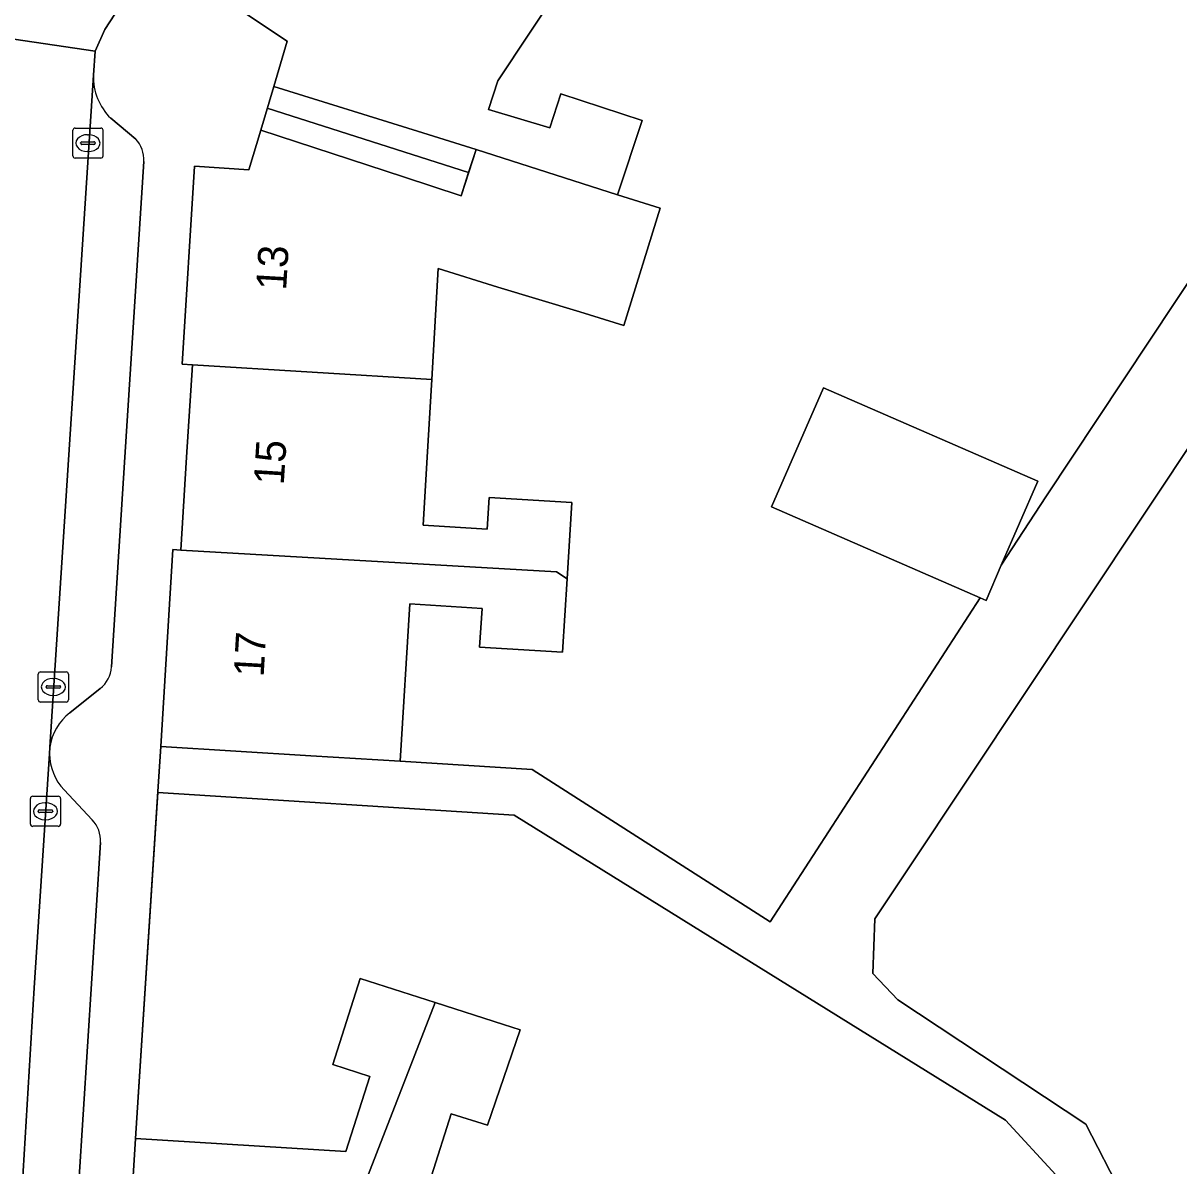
# Model space of a CAD drawing. Extents: x 159279 to 160377, y 384531 to 385888.
# Drawn here: x 160048.1 to 160086.51, y 384726.45 to 384764.42 of the extents above; entities that cross this region are included whole.
import ezdxf

# ---------------------------------------------------------------- set-up
doc = ezdxf.new("R2010")
doc.units = 0
for name, color, linetype in [('IMGEO_Erf', 7, 'Continuous'), ('IMGEO_Kolk', 7, 'Continuous'), ('IMGEO_Muur', 7, 'Continuous'), ('IMGEO_Pand', 7, 'Continuous'), ('IMGEO_Pand_nummerreeks', 7, 'Continuous'), ('IMGEO_Pand_overbouw', 7, 'Continuous'), ('IMGEO_Parkeervlak_open', 7, 'Continuous'), ('IMGEO_Rijbaan_lokaal_open', 7, 'Continuous'), ('IMGEO_Voetpad_open', 7, 'Continuous')]:
    doc.layers.add(name, color=color, linetype=linetype)

msp = doc.modelspace()

# ---------------------------------------------------------------- linework, layer by layer
at = {"layer": 'IMGEO_Erf'}
for points in [[(160065.958, 384765.643), (160063.874, 384762.502), (160063.57, 384761.554), (160065.601, 384760.943), (160065.966, 384762.073), (160068.678, 384761.186), (160067.849, 384758.715), (160069.272, 384758.273), (160068.058, 384754.368), (160066.597, 384754.822), (160063.875, 384755.649), (160061.896, 384756.264), (160061.681, 384752.573), (160061.531, 384750), (160061.399, 384747.741), (160063.526, 384747.608), (160063.591, 384748.66), (160066.335, 384748.489), (160066.177, 384745.957), (160066.025, 384743.512), (160063.271, 384743.683), (160063.352, 384744.969), (160060.957, 384745.119), (160060.631, 384739.89), (160065.021, 384739.616), (160072.921, 384734.556), (160079.906, 384745.32), (160072.971, 384748.347), (160074.698, 384752.305), (160081.826, 384749.194), (160080.608, 384746.402), (160082.082, 384748.674), (160102.732, 384779.798)], [(160104.922, 384777.509), (160077.516, 384736.321), (160076.406, 384734.653), (160076.338, 384732.838), (160077.168, 384731.965), (160083.411, 384727.836), (160085.828, 384723.135), (160090.495, 384725.534)]]:
    msp.add_lwpolyline(points, dxfattribs=at)
for points in [[(160063.156, 384760.223), (160061.205, 384760.83), (160056.43, 384762.314), (160055.995, 384760.866), (160060.746, 384759.308), (160062.653, 384758.682)], [(160082.579, 384725.791), (160082.417, 384726.151), (160080.742, 384727.961), (160064.414, 384738.105), (160052.576, 384738.857), (160051.838, 384727.361), (160058.825, 384726.924), (160059.625, 384729.419), (160058.388, 384729.816), (160059.305, 384732.673), (160061.789, 384731.877), (160064.067, 384731.146), (160064.614, 384730.971), (160063.537, 384727.798), (160062.327, 384728.173), (160061.67, 384726.115), (160067.165, 384722.466), (160072.749, 384718.759), (160074.447, 384720.256), (160073.607, 384721.209), (160076.031, 384723.347), (160076.395, 384722.935), (160077.679, 384721.479)]]:
    msp.add_lwpolyline(points, close=True, dxfattribs=at)
at = {"layer": 'IMGEO_Kolk'}
for p, q in [((160049.754, 384760.006), (160049.754, 384760.858)), ((160049.829, 384760.932), (160050.681, 384760.932)), ((160050.755, 384760.858), (160050.755, 384760.006)), ((160050.013, 384760.426), (160050.013, 384760.438)), ((160050.056, 384760.475), (160050.454, 384760.475)), ((160050.242, 384760.712), (160050.267, 384760.712)), ((160050.497, 384760.438), (160050.497, 384760.426)), ((160050.451, 384760.389), (160050.053, 384760.389)), ((160050.265, 384760.152), (160050.24, 384760.152)), ((160050.681, 384759.932), (160049.829, 384759.932)), ((160048.605, 384741.934), (160048.605, 384742.786)), ((160048.68, 384742.86), (160049.532, 384742.86)), ((160049.606, 384742.786), (160049.606, 384741.934)), ((160048.907, 384742.403), (160049.305, 384742.403)), ((160049.093, 384742.64), (160049.118, 384742.64)), ((160048.864, 384742.354), (160048.864, 384742.366)), ((160049.302, 384742.317), (160048.904, 384742.317)), ((160049.116, 384742.08), (160049.091, 384742.08)), ((160049.348, 384742.366), (160049.348, 384742.354)), ((160049.532, 384741.86), (160048.68, 384741.86)), ((160048.343, 384737.803), (160048.343, 384738.655)), ((160048.418, 384738.729), (160049.27, 384738.729)), ((160049.344, 384738.655), (160049.344, 384737.803)), ((160048.602, 384738.223), (160048.602, 384738.235)), ((160049.04, 384738.186), (160048.642, 384738.186)), ((160048.645, 384738.272), (160049.043, 384738.272)), ((160048.831, 384738.509), (160048.856, 384738.509)), ((160049.086, 384738.235), (160049.086, 384738.223)), ((160048.854, 384737.949), (160048.829, 384737.949)), ((160049.27, 384737.729), (160048.418, 384737.729))]:
    msp.add_line(p, q, dxfattribs=at)
for points in [[(160049.754, 384760.006), (160049.754, 384760.858)], [(160049.829, 384760.932), (160050.681, 384760.932)], [(160050.755, 384760.858), (160050.755, 384760.006)], [(160050.681, 384759.932), (160049.829, 384759.932)], [(160048.605, 384741.934), (160048.605, 384742.786)], [(160048.68, 384742.86), (160049.532, 384742.86)], [(160049.606, 384742.786), (160049.606, 384741.934)], [(160049.532, 384741.86), (160048.68, 384741.86)], [(160048.343, 384737.803), (160048.343, 384738.655)], [(160048.418, 384738.729), (160049.27, 384738.729)], [(160049.344, 384738.655), (160049.344, 384737.803)], [(160049.27, 384737.729), (160048.418, 384737.729)]]:
    msp.add_lwpolyline(points, dxfattribs=at)
for centre, radius, start, end in [((160049.831, 384760.856), 0.0765, 91.552, 178.448), ((160049.831, 384760.856), 0.0765, 91.552, 178.448), ((160050.679, 384760.856), 0.0765, 1.552, 88.448), ((160050.679, 384760.856), 0.0765, 1.552, 88.448), ((160050.053, 384760.435), 0.0403, 85.8775, 175.7526), ((160050.05, 384760.425), 0.0366, 178.938, 274.7102), ((160050.454, 384760.432), 0.043, 264.8664, 352.4533), ((160050.458, 384760.437), 0.0386, 1.7309, 96.639), ((160049.831, 384760.008), 0.0765, 181.552, 268.448), ((160049.831, 384760.008), 0.0765, 181.552, 268.448), ((160050.679, 384760.008), 0.0765, 271.552, 358.448), ((160050.679, 384760.008), 0.0765, 271.552, 358.448), ((160048.682, 384742.784), 0.0765, 91.552, 178.448), ((160048.682, 384742.784), 0.0765, 91.552, 178.448), ((160049.53, 384742.784), 0.0765, 1.552, 88.448), ((160049.53, 384742.784), 0.0765, 1.552, 88.448), ((160048.904, 384742.363), 0.0403, 85.8775, 175.7526), ((160049.309, 384742.365), 0.0386, 1.7309, 96.639), ((160048.901, 384742.353), 0.0366, 178.938, 274.7102), ((160049.305, 384742.36), 0.043, 264.8664, 352.4533), ((160048.682, 384741.936), 0.0765, 181.552, 268.448), ((160048.682, 384741.936), 0.0765, 181.552, 268.448), ((160049.53, 384741.936), 0.0765, 271.552, 358.448), ((160049.53, 384741.936), 0.0765, 271.552, 358.448), ((160048.42, 384738.653), 0.0765, 91.552, 178.448), ((160048.42, 384738.653), 0.0765, 91.552, 178.448), ((160049.268, 384738.653), 0.0765, 1.552, 88.448), ((160049.268, 384738.653), 0.0765, 1.552, 88.448), ((160048.642, 384738.232), 0.0403, 85.8775, 175.7526), ((160048.639, 384738.222), 0.0366, 178.938, 274.7102), ((160049.043, 384738.229), 0.043, 264.8664, 352.4533), ((160049.047, 384738.234), 0.0386, 1.7309, 96.639), ((160048.42, 384737.805), 0.0765, 181.552, 268.448), ((160048.42, 384737.805), 0.0765, 181.552, 268.448), ((160049.268, 384737.805), 0.0765, 271.552, 358.448), ((160049.268, 384737.805), 0.0765, 271.552, 358.448)]:
    msp.add_arc(centre, radius, start, end, dxfattribs=at)
for centre, major_axis, ratio, start_param, end_param in [((160050.241, 384760.432), (-0.387, 0.002), 0.722429, 4.712389, 7.853982), ((160050.266, 384760.432), (-0.39, 0.002), 0.717154, 1.570796, 4.712389), ((160049.092, 384742.36), (-0.387, 0.002), 0.722429, 4.712389, 7.853982), ((160049.117, 384742.36), (-0.39, 0.002), 0.717154, 1.570796, 4.712389), ((160048.83, 384738.229), (-0.387, 0.002), 0.722429, 4.712389, 7.853982), ((160048.855, 384738.229), (-0.39, 0.002), 0.717154, 1.570796, 4.712389)]:
    msp.add_ellipse(centre, major_axis=major_axis, ratio=ratio, start_param=start_param, end_param=end_param, dxfattribs=at)
at = {"layer": 'IMGEO_Muur'}
msp.add_lwpolyline([(160051.838, 384727.361), (160052.578, 384738.89)], dxfattribs=at)
at = {"layer": 'IMGEO_Pand'}
for points in [[(160067.849, 384758.715), (160068.678, 384761.186), (160065.966, 384762.073), (160065.601, 384760.943), (160063.57, 384761.554), (160063.874, 384762.502), (160065.958, 384765.643), (160065.642, 384765.859), (160059.437, 384770.102), (160059.135, 384770.303), (160055.458, 384764.761), (160056.88, 384763.817), (160056.43, 384762.314), (160061.205, 384760.83), (160063.156, 384760.223)], [(160061.681, 384752.573), (160061.896, 384756.264), (160063.875, 384755.649), (160066.597, 384754.822), (160068.058, 384754.368), (160069.272, 384758.273), (160067.849, 384758.715), (160063.156, 384760.223), (160062.653, 384758.682), (160060.746, 384759.308), (160055.995, 384760.866), (160055.601, 384759.55), (160053.795, 384759.662), (160053.385, 384753.092), (160053.724, 384753.069)], [(160053.724, 384753.069), (160053.532, 384750), (160053.339, 384746.908), (160065.821, 384746.19), (160066.177, 384745.957), (160066.335, 384748.489), (160063.591, 384748.66), (160063.526, 384747.608), (160061.399, 384747.741), (160061.531, 384750), (160061.681, 384752.573)], [(160074.698, 384752.305), (160072.971, 384748.347), (160079.906, 384745.32), (160080.099, 384745.236), (160080.608, 384746.402), (160081.826, 384749.194)], [(160053.08, 384746.924), (160052.673, 384740.386), (160057.664, 384740.075), (160060.631, 384739.89), (160060.957, 384745.119), (160063.352, 384744.969), (160063.271, 384743.683), (160066.025, 384743.512), (160066.177, 384745.957), (160065.821, 384746.19), (160053.339, 384746.908)], [(160051.315, 384719.018), (160055.519, 384718.754), (160055.552, 384719.283), (160056.873, 384719.2), (160059.844, 384726.862), (160061.789, 384731.877), (160059.305, 384732.673), (160058.388, 384729.816), (160059.625, 384729.419), (160058.825, 384726.924), (160051.838, 384727.361)], [(160066.954, 384722.148), (160067.165, 384722.466), (160061.67, 384726.115), (160062.327, 384728.173), (160063.537, 384727.798), (160064.614, 384730.971), (160064.067, 384731.146), (160061.789, 384731.877), (160059.844, 384726.862), (160056.873, 384719.2), (160057.631, 384719.153), (160059.677, 384717.794), (160059.64, 384717.201), (160062.438, 384715.337)]]:
    msp.add_lwpolyline(points, close=True, dxfattribs=at)
at = {"layer": 'IMGEO_Pand_overbouw'}
for points in [[(160062.905, 384759.453), (160063.156, 384760.223), (160061.205, 384760.83), (160056.43, 384762.314), (160056.213, 384761.59)], [(160055.995, 384760.866), (160060.746, 384759.308), (160062.653, 384758.682), (160062.905, 384759.453), (160056.213, 384761.59)]]:
    msp.add_lwpolyline(points, close=True, dxfattribs=at)
at = {"layer": 'IMGEO_Parkeervlak_open'}
for points in [[(160050.434, 384762.69), (160048.987, 384740.357)], [(160051.843, 384760.567), (160051.011, 384761.259)], [(160051.484, 384750), (160052.108, 384759.824)], [(160051.041, 384743.028), (160051.484, 384750)], [(160049.653, 384741.505), (160050.664, 384742.307)], [(160048.973, 384740.135), (160048.469, 384732.359), (160047.342, 384713.529)], [(160050.399, 384737.947), (160049.461, 384738.939)], [(160049.356, 384716.481), (160049.523, 384719.116), (160050.671, 384737.196)]]:
    msp.add_lwpolyline(points, dxfattribs=at)
for centre, radius, start, end in [((160052.37, 384762.639), 1.936, 178.4814, 225.4386), ((160051.117, 384759.889), 0.993, 356.2224, 43.0364), ((160050.033, 384743.096), 1.01, 308.6405, 356.1508), ((160050.794, 384740.076), 1.829, 128.6077, 171.1529), ((160050.798, 384740.182), 1.826, 181.4785, 222.9151), ((160049.675, 384737.26), 0.998, 356.3225, 43.4966)]:
    msp.add_arc(centre, radius, start, end, dxfattribs=at)
at = {"layer": 'IMGEO_Rijbaan_lokaal_open'}
for points in [[(160047.104, 384763.984), (160050.493, 384763.486), (160050.819, 384764.211), (160053.48, 384768.295), (160050.513, 384770.167), (160047.733, 384765.952), (160047.523, 384765.53), (160047.352, 384765.092), (160047.22, 384764.64), (160047.129, 384764.178)], [(160048.469, 384732.359), (160048.973, 384740.135), (160048.987, 384740.357), (160050.434, 384762.69), (160050.493, 384763.486), (160047.104, 384763.984), (160047.045, 384762.935), (160044.822, 384728.85), (160044.785, 384728.292), (160043.761, 384712.594), (160047.362, 384712.359), (160047.342, 384713.529)]]:
    msp.add_lwpolyline(points, close=True, dxfattribs=at)
at = {"layer": 'IMGEO_Voetpad_open'}
for points in [[(160092.301, 384788.172), (160085.525, 384792.738), (160083.565, 384793.997), (160077.384, 384797.968), (160076.766, 384797.026), (160080.932, 384794.261), (160083.386, 384792.633), (160102.732, 384779.798), (160082.082, 384748.674), (160080.608, 384746.402), (160080.099, 384745.236), (160079.906, 384745.32), (160072.921, 384734.556), (160065.021, 384739.616), (160060.631, 384739.89), (160057.664, 384740.075), (160052.673, 384740.386), (160052.578, 384738.89), (160052.576, 384738.857), (160064.414, 384738.105), (160080.742, 384727.961), (160082.417, 384726.151)], [(160087.171, 384720.522), (160085.828, 384723.135), (160083.411, 384727.836), (160077.168, 384731.965), (160076.338, 384732.838), (160076.406, 384734.653), (160077.516, 384736.321), (160104.922, 384777.509)], [(160053.48, 384768.295), (160050.819, 384764.211), (160050.493, 384763.486), (160050.434, 384762.69)], [(160051.315, 384719.018), (160051.838, 384727.361), (160052.576, 384738.857), (160052.578, 384738.89), (160052.673, 384740.386), (160053.08, 384746.924), (160053.339, 384746.908), (160053.532, 384750), (160053.724, 384753.069), (160053.385, 384753.092), (160053.795, 384759.662), (160055.601, 384759.55), (160055.995, 384760.866), (160056.43, 384762.314), (160056.88, 384763.817), (160055.458, 384764.761)], [(160051.011, 384761.259), (160051.843, 384760.567)], [(160052.108, 384759.824), (160051.484, 384750), (160051.041, 384743.028)], [(160050.664, 384742.307), (160049.653, 384741.505)], [(160048.987, 384740.357), (160048.973, 384740.135)], [(160049.461, 384738.939), (160050.399, 384737.947)], [(160050.671, 384737.196), (160049.523, 384719.116)]]:
    msp.add_lwpolyline(points, dxfattribs=at)
for centre, radius, start, end in [((160052.37, 384762.639), 1.936, 178.4814, 225.4386), ((160051.117, 384759.889), 0.993, 356.2224, 43.0364), ((160050.033, 384743.096), 1.01, 308.6405, 356.1508), ((160050.794, 384740.076), 1.829, 128.6077, 171.1529), ((160050.798, 384740.182), 1.826, 181.4785, 222.9151), ((160049.675, 384737.26), 0.998, 356.3225, 43.4966)]:
    msp.add_arc(centre, radius, start, end, dxfattribs=at)

# ---------------------------------------------------------------- texts
at = {"layer": 'IMGEO_Pand_nummerreeks'}
for s, rotation, p in [('13', 86.6687, (160056.84, 384755.524)), ('15', 86.4254, (160056.761, 384749.053)), ('17', 86.6687, (160056.092, 384742.673))]:
    msp.add_text(s, height=1, rotation=rotation, dxfattribs=at).set_placement(p)

doc.saveas('drawing.dxf')
